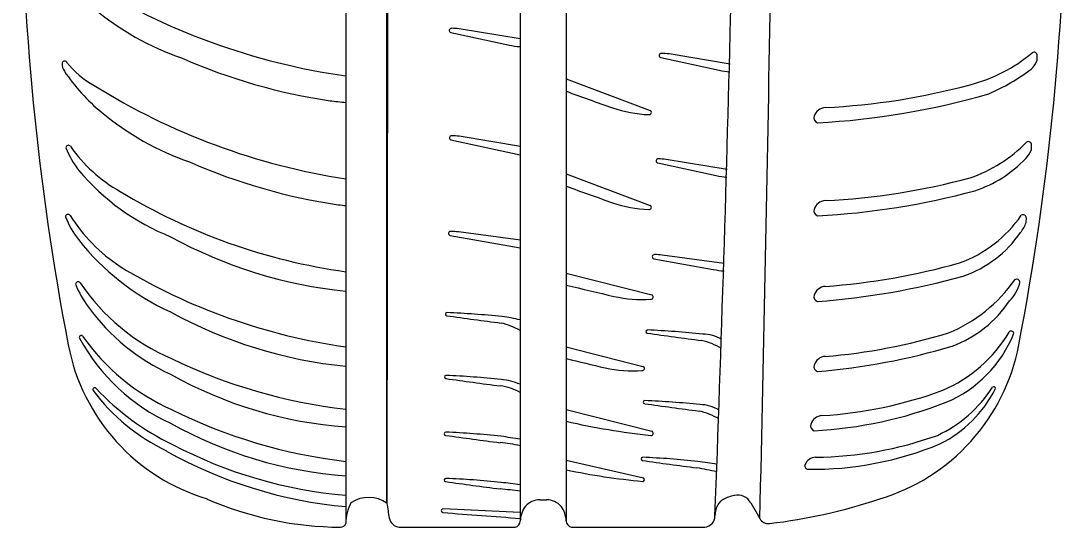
# Model space of a CAD drawing. Extents: x 10133 to 2270741, y 5363 to 1733450.
# Drawn here: x 33991.22 to 34006.88, y 10320.49 to 10328.08 of the extents above; entities that cross this region are included whole.
import ezdxf

# ---------------------------------------------------------------- set-up
doc = ezdxf.new("R2010")
doc.units = 0
doc.layers.add('StdDetailLabel', color=7, linetype='Continuous')

msp = doc.modelspace()

# ---------------------------------------------------------------- linework, layer by layer
at = {"layer": 'StdDetailLabel'}
for p, q in [((33996.088, 10335.638), (33996.088, 10320.542)), ((33996.088, 10335.638), (33996.088, 10320.542)), ((33998.7, 10335.638), (33998.7, 10320.58)), ((33998.7, 10335.638), (33998.7, 10320.58)), ((33999.389, 10335.642), (33999.389, 10320.578)), ((33999.389, 10335.642), (33999.389, 10320.578)), ((33998.7, 10327.805), (33997.786, 10327.957)), ((33998.7, 10327.805), (33997.786, 10327.957)), ((33997.661, 10327.903), (33998.537, 10327.714)), ((33997.661, 10327.903), (33998.537, 10327.714)), ((34000.805, 10327.526), (34001.681, 10327.337)), ((34000.805, 10327.526), (34001.681, 10327.337)), ((34001.844, 10327.428), (34000.929, 10327.58)), ((34001.844, 10327.428), (34000.929, 10327.58)), ((34006.443, 10327.489), (34006.446, 10327.557)), ((34006.443, 10327.489), (34006.446, 10327.557)), ((33999.389, 10327.206), (34000.646, 10326.734)), ((33999.389, 10327.206), (34000.646, 10326.734)), ((33998.702, 10326.194), (33997.787, 10326.346)), ((33998.702, 10326.194), (33997.787, 10326.346)), ((34006.358, 10326.149), (34006.361, 10326.217)), ((34006.358, 10326.149), (34006.361, 10326.217)), ((34000.761, 10325.946), (34001.637, 10325.757)), ((34000.761, 10325.946), (34001.637, 10325.757)), ((34001.8, 10325.848), (34000.886, 10326)), ((34001.8, 10325.848), (34000.886, 10326)), ((33992.087, 10325.832), (33992.087, 10325.832)), ((33992.087, 10325.832), (33992.087, 10325.832)), ((33999.389, 10325.783), (34000.646, 10325.31)), ((33999.389, 10325.783), (34000.646, 10325.31)), ((34006.28, 10325.053), (34006.283, 10325.121)), ((34006.28, 10325.053), (34006.283, 10325.121)), ((33992.081, 10324.796), (33992.081, 10324.796)), ((33992.081, 10324.796), (33992.081, 10324.796)), ((33998.703, 10324.789), (33997.774, 10324.912)), ((33998.703, 10324.789), (33997.774, 10324.912)), ((34000.703, 10324.511), (34001.593, 10324.35)), ((34000.703, 10324.511), (34001.593, 10324.35)), ((34001.756, 10324.441), (34000.828, 10324.565)), ((34001.756, 10324.441), (34000.828, 10324.565)), ((33999.389, 10324.294), (34000.67, 10323.968)), ((33999.389, 10324.294), (34000.67, 10323.968)), ((34006.184, 10324.151), (34006.184, 10324.151)), ((34006.184, 10324.151), (34006.184, 10324.151)), ((33996.088, 10324.024), (33996.088, 10324.024)), ((33996.088, 10324.024), (33996.088, 10324.024)), ((33992.234, 10323.786), (33992.234, 10323.786)), ((33992.234, 10323.786), (33992.234, 10323.786)), ((34001.718, 10323.299), (34001.718, 10323.299)), ((34001.718, 10323.299), (34001.718, 10323.299)), ((33999.389, 10323.189), (34000.538, 10322.897)), ((33999.389, 10323.189), (34000.538, 10322.897)), ((33996.088, 10322.897), (33996.088, 10322.897)), ((33996.088, 10322.897), (33996.088, 10322.897)), ((33998.7, 10322.629), (33998.7, 10322.629)), ((33998.7, 10322.629), (33998.7, 10322.629)), ((33999.389, 10322.251), (34000.67, 10321.924)), ((33999.389, 10322.251), (34000.67, 10321.924)), ((34001.68, 10322.242), (34001.68, 10322.242)), ((34001.68, 10322.242), (34001.68, 10322.242)), ((33996.088, 10321.989), (33996.088, 10321.989)), ((33996.088, 10321.989), (33996.088, 10321.989)), ((33999.389, 10322.072), (33999.389, 10322.072)), ((33999.389, 10322.072), (33999.389, 10322.072)), ((33998.7, 10321.805), (33998.7, 10321.805)), ((33998.7, 10321.805), (33998.7, 10321.805)), ((33999.389, 10321.488), (34000.547, 10321.226)), ((33999.389, 10321.488), (34000.547, 10321.226)), ((34001.649, 10321.428), (34001.649, 10321.428)), ((34001.649, 10321.428), (34001.649, 10321.428)), ((33996.088, 10321.256), (33996.088, 10321.256)), ((33996.088, 10321.256), (33996.088, 10321.256)), ((33998.7, 10321.122), (33998.7, 10321.122)), ((33998.7, 10321.122), (33998.7, 10321.122)), ((33996.088, 10320.795), (33996.088, 10320.795)), ((33996.088, 10320.795), (33996.088, 10320.795)), ((33996.704, 10320.844), (33996.704, 10320.844)), ((33996.704, 10320.844), (33996.704, 10320.844)), ((33998.7, 10320.707), (33997.545, 10320.76)), ((33998.7, 10320.707), (33997.545, 10320.76)), ((33998.778, 10320.798), (33998.778, 10320.798)), ((33998.778, 10320.798), (33998.778, 10320.798)), ((33999.311, 10320.798), (33999.311, 10320.798)), ((33999.311, 10320.798), (33999.311, 10320.798)), ((34002.153, 10320.852), (34002.29, 10320.614)), ((34002.153, 10320.852), (34002.29, 10320.614)), ((33996.088, 10320.542), (33996.088, 10320.542)), ((33996.088, 10320.542), (33996.088, 10320.542)), ((33996.886, 10320.487), (33998.622, 10320.487)), ((33996.886, 10320.487), (33998.622, 10320.487)), ((33999.467, 10320.487), (34001.467, 10320.487)), ((33999.467, 10320.487), (34001.467, 10320.487))]:
    msp.add_line(p, q, dxfattribs=at)
for points in [[(33996.723, 10335.638), (33996.704, 10320.844), (33996.705, 10335.638)], [(33996.723, 10335.638), (33996.704, 10320.844), (33996.705, 10335.638)], [(33997.663, 10326.292), (33998.7, 10326.067), (33998.7, 10326.067)], [(33997.663, 10326.292), (33998.7, 10326.067), (33998.7, 10326.067)], [(33997.65, 10324.858), (33998.7, 10324.675), (33998.7, 10324.675)], [(33997.65, 10324.858), (33998.7, 10324.675), (33998.7, 10324.675)], [(34006.095, 10323.392), (34006.095, 10323.392), (34006.095, 10323.392)], [(34006.095, 10323.392), (34006.095, 10323.392), (34006.095, 10323.392)], [(33992.098, 10323.319), (33992.098, 10323.319), (33992.098, 10323.319)], [(33992.098, 10323.319), (33992.098, 10323.319), (33992.098, 10323.319)], [(33992.3, 10322.533), (33992.3, 10322.533), (33992.3, 10322.533)], [(33992.3, 10322.533), (33992.3, 10322.533), (33992.3, 10322.533)], [(34005.819, 10322.563), (34005.819, 10322.563), (34005.819, 10322.563)], [(34005.819, 10322.563), (34005.819, 10322.563), (34005.819, 10322.563)], [(33998.993, 10320.896), (33999.044, 10320.896), (33999.096, 10320.896)], [(33998.993, 10320.896), (33999.044, 10320.896), (33999.096, 10320.896)]]:
    msp.add_lwpolyline(points, dxfattribs=at)
for centre, radius, start, end in [((33104.827, 10342.497), 897.73, 358.603214, 359.599886), ((33104.827, 10342.497), 897.73, 358.603214, 359.599886), ((33421.172, 10342.634), 580.862, 357.831505, 359.350605), ((33421.172, 10342.634), 580.862, 357.831505, 359.350605), ((34030.819, 10330.68), 39.6, 180.2409, 190.8621), ((34030.819, 10330.68), 39.6, 180.2409, 190.8621), ((33967.279, 10330.68), 39.6, 349.1379, 359.7591), ((33967.279, 10330.68), 39.6, 349.1379, 359.7591), ((33997.503, 10337.184), 10.033, 238.0867, 261.8949), ((33997.503, 10337.184), 10.033, 238.0867, 261.8949), ((33995.004, 10331.506), 4.216, 230.2251, 250.9326), ((33995.004, 10331.506), 4.216, 230.2251, 250.9326), ((33997.668, 10327.933), 0.0312, 85.3217, 257.1161), ((33997.668, 10327.933), 0.0312, 85.3217, 257.1161), ((33997.538, 10325.065), 2.903, 85.1092, 87.3869), ((33997.538, 10325.065), 2.903, 85.1092, 87.3869), ((33998.762, 10328.728), 1.039, 257.4689, 266.389), ((33998.762, 10328.728), 1.039, 257.4689, 266.389), ((34004.861, 10329.386), 2.339, 284.3322, 310.1297), ((34004.861, 10329.386), 2.339, 284.3322, 310.1297), ((34006.397, 10327.557), 0.0493, 357.1988, 124.0205), ((34006.397, 10327.557), 0.0493, 357.1988, 124.0205), ((33991.875, 10327.436), 0.0383, 37.516, 179.465), ((33991.875, 10327.436), 0.0383, 37.516, 179.465), ((33992.039, 10327.434), 0.203, 179.465, 213.9295), ((33992.039, 10327.434), 0.203, 179.465, 213.9295), ((33992.925, 10328.242), 1.286, 217.516, 241.892), ((33992.925, 10328.242), 1.286, 217.516, 241.892), ((33997.127, 10335.474), 8.69, 246.244, 261.5561), ((33997.127, 10335.474), 8.69, 246.244, 261.5561), ((34000.812, 10327.556), 0.0312, 85.3217, 257.1161), ((34000.812, 10327.556), 0.0312, 85.3217, 257.1161), ((34000.682, 10324.688), 2.903, 85.1092, 87.3869), ((34000.682, 10324.688), 2.903, 85.1092, 87.3869), ((34006.15, 10327.58), 0.306, 312.617, 342.7315), ((34006.15, 10327.58), 0.306, 312.617, 342.7315), ((33994.296, 10328.953), 2.923, 213.9295, 230.2251), ((33994.296, 10328.953), 2.923, 213.9295, 230.2251), ((34001.906, 10328.351), 1.039, 257.4689, 266.389), ((34001.906, 10328.351), 1.039, 257.4689, 266.389), ((34004.483, 10329.844), 3.116, 293.3683, 306.9776), ((34004.483, 10329.844), 3.116, 293.3683, 306.9776), ((33997.605, 10335.56), 9.969, 237.9767, 261.2479), ((33997.605, 10335.56), 9.969, 237.9767, 261.2479), ((34015.344, 10370.481), 46.296, 249.8409, 250.7523), ((34015.344, 10370.481), 46.296, 249.8409, 250.7523), ((34002.561, 10337.836), 11.303, 273.0087, 286.224), ((34002.561, 10337.836), 11.303, 273.0087, 286.224), ((34002.762, 10337.026), 10.262, 272.8409, 285.1314), ((34002.762, 10337.026), 10.262, 272.8409, 285.1314), ((33997.42, 10340.173), 13.386, 263.2664, 264.2893), ((33997.42, 10340.173), 13.386, 263.2664, 264.2893), ((33995.124, 10329.947), 4.216, 230.2251, 250.9326), ((33995.124, 10329.947), 4.216, 230.2251, 250.9326), ((34000.692, 10328.519), 1.849, 250.7513, 267.9544), ((34000.692, 10328.519), 1.849, 250.7513, 267.9544), ((34000.632, 10326.703), 0.0332, 258.5947, 65.0976), ((34000.632, 10326.703), 0.0332, 258.5947, 65.0976), ((34003.282, 10326.591), 0.186, 93.7758, 163.0549), ((34003.282, 10326.591), 0.186, 93.7758, 163.0549), ((34003.178, 10326.623), 0.0773, 163.0549, 251.9458), ((34003.178, 10326.623), 0.0773, 163.0549, 251.9458), ((33997.67, 10326.322), 0.0312, 85.3217, 257.1161), ((33997.67, 10326.322), 0.0312, 85.3217, 257.1161), ((33997.54, 10323.454), 2.903, 85.1092, 87.3869), ((33997.54, 10323.454), 2.903, 85.1092, 87.3869), ((33991.932, 10326.173), 0.0383, 37.516, 179.465), ((33991.932, 10326.173), 0.0383, 37.516, 179.465), ((33993.817, 10327.489), 2.261, 214.8755, 240.5495), ((33993.817, 10327.489), 2.261, 214.8755, 240.5495), ((34004.751, 10327.75), 2.14, 288.7989, 315.7756), ((34004.751, 10327.75), 2.14, 288.7989, 315.7756), ((34006.312, 10326.217), 0.0493, 357.1988, 124.0205), ((34006.312, 10326.217), 0.0493, 357.1988, 124.0205), ((33993.185, 10326.683), 1.388, 201.5316, 217.7739), ((33993.185, 10326.683), 1.388, 201.5316, 217.7739), ((34006.066, 10326.24), 0.306, 312.617, 342.7315), ((34006.066, 10326.24), 0.306, 312.617, 342.7315), ((33997.247, 10333.915), 8.69, 246.244, 261.5561), ((33997.247, 10333.915), 8.69, 246.244, 261.5561), ((34000.768, 10325.976), 0.0312, 85.3217, 257.1161), ((34000.768, 10325.976), 0.0312, 85.3217, 257.1161), ((34000.638, 10323.108), 2.903, 85.1092, 87.3869), ((34000.638, 10323.108), 2.903, 85.1092, 87.3869), ((34004.962, 10327.233), 1.789, 287.8814, 317.0984), ((34004.962, 10327.233), 1.789, 287.8814, 317.0984), ((33994.761, 10328.088), 3.498, 220.1486, 248.2126), ((33994.761, 10328.088), 3.498, 220.1486, 248.2126), ((34001.863, 10326.771), 1.039, 257.4689, 266.389), ((34001.863, 10326.771), 1.039, 257.4689, 266.389), ((34002.762, 10335.631), 10.262, 272.8409, 285.1314), ((34002.762, 10335.631), 10.262, 272.8409, 285.1314), ((34015.344, 10369.058), 46.296, 249.8409, 250.7523), ((34015.344, 10369.058), 46.296, 249.8409, 250.7523), ((33997.325, 10333.147), 8.917, 238.7976, 262.0301), ((33997.325, 10333.147), 8.917, 238.7976, 262.0301), ((34002.561, 10336.441), 11.303, 273.0087, 285.1314), ((34002.561, 10336.441), 11.303, 273.0087, 285.1314), ((33997.541, 10338.613), 13.386, 263.2664, 263.7724), ((33997.541, 10338.613), 13.386, 263.2664, 263.7724), ((34000.692, 10327.096), 1.849, 250.7513, 267.9544), ((34000.692, 10327.096), 1.849, 250.7513, 267.9544), ((34000.632, 10325.28), 0.0332, 258.5947, 65.0976), ((34000.632, 10325.28), 0.0332, 258.5947, 65.0976), ((34003.178, 10325.227), 0.0773, 163.0549, 251.9458), ((34003.178, 10325.227), 0.0773, 163.0549, 251.9458), ((34003.282, 10325.196), 0.186, 93.7758, 163.0549), ((34003.282, 10325.196), 0.186, 93.7758, 163.0549), ((33991.925, 10325.137), 0.0383, 37.516, 179.465), ((33991.925, 10325.137), 0.0383, 37.516, 179.465), ((33993.179, 10325.647), 1.388, 201.5316, 217.7739), ((33993.179, 10325.647), 1.388, 201.5316, 217.7739), ((33994.128, 10326.534), 2.57, 212.3073, 236.3817), ((33994.128, 10326.534), 2.57, 212.3073, 236.3817), ((34004.627, 10326.252), 1.92, 289.9686, 325.3741), ((34004.627, 10326.252), 1.92, 289.9686, 325.3741), ((34006.234, 10325.121), 0.0493, 357.1988, 124.0205), ((34006.234, 10325.121), 0.0493, 357.1988, 124.0205), ((34005.75, 10325.254), 0.567, 321.7312, 339.2619), ((34005.75, 10325.254), 0.567, 321.7312, 339.2619), ((33995.017, 10327.118), 3.743, 218.3346, 245.459), ((33995.017, 10327.118), 3.743, 218.3346, 245.459), ((33996.787, 10330.907), 6.918, 241.281, 264.2048), ((33996.787, 10330.907), 6.918, 241.281, 264.2048), ((33997.657, 10324.889), 0.0312, 85.3217, 257.1161), ((33997.657, 10324.889), 0.0312, 85.3217, 257.1161), ((33997.527, 10322.02), 2.903, 85.1092, 87.3869), ((33997.527, 10322.02), 2.903, 85.1092, 87.3869), ((34004.781, 10325.869), 1.712, 288.9255, 325.6503), ((34004.781, 10325.869), 1.712, 288.9255, 325.6503), ((34000.71, 10324.541), 0.0312, 85.3217, 257.1161), ((34000.71, 10324.541), 0.0312, 85.3217, 257.1161), ((34000.58, 10321.673), 2.903, 85.1092, 87.3869), ((34000.58, 10321.673), 2.903, 85.1092, 87.3869), ((33997.325, 10332.021), 8.917, 238.7976, 262.0301), ((33997.325, 10332.021), 8.917, 238.7976, 262.0301), ((34001.819, 10325.364), 1.039, 257.4689, 266.389), ((34001.819, 10325.364), 1.039, 257.4689, 266.389), ((34002.499, 10334.415), 10.349, 274.2747, 285.6027), ((34002.499, 10334.415), 10.349, 274.2747, 285.6027), ((33992.078, 10324.127), 0.0383, 37.516, 179.465), ((33992.078, 10324.127), 0.0383, 37.516, 179.465), ((33994.702, 10325.884), 3.12, 213.763, 246.8883), ((33994.702, 10325.884), 3.12, 213.763, 246.8883), ((34002.295, 10335.226), 11.39, 274.3283, 285.488), ((34002.295, 10335.226), 11.39, 274.3283, 285.488), ((34004.252, 10325.489), 2.263, 292.5135, 325.1055), ((34004.252, 10325.489), 2.263, 292.5135, 325.1055), ((34005.638, 10324.282), 0.562, 314.3551, 346.5435), ((34005.638, 10324.282), 0.562, 314.3551, 346.5435), ((34006.135, 10324.154), 0.0493, 357.1988, 124.0205), ((34006.135, 10324.154), 0.0493, 357.1988, 124.0205), ((33993.331, 10324.636), 1.388, 201.5316, 217.7739), ((33993.331, 10324.636), 1.388, 201.5316, 217.7739), ((34010.47, 10369.066), 46.296, 256.1512, 257.0626), ((34010.47, 10369.066), 46.296, 256.1512, 257.0626), ((34003.282, 10323.91), 0.186, 93.7758, 163.0549), ((34003.282, 10323.91), 0.186, 93.7758, 163.0549), ((34000.519, 10325.748), 1.849, 257.0616, 274.2647), ((34000.519, 10325.748), 1.849, 257.0616, 274.2647), ((34000.66, 10323.937), 0.0332, 264.905, 71.4079), ((34000.66, 10323.937), 0.0332, 264.905, 71.4079), ((34003.178, 10323.942), 0.0773, 163.0549, 251.9458), ((34003.178, 10323.942), 0.0773, 163.0549, 251.9458), ((34004.56, 10324.854), 1.763, 290.3081, 326.4923), ((34004.56, 10324.854), 1.763, 290.3081, 326.4923), ((33994.734, 10325.581), 3.078, 215.6773, 245.6037), ((33994.734, 10325.581), 3.078, 215.6773, 245.6037), ((33996.787, 10329.78), 6.918, 241.281, 264.2048), ((33996.787, 10329.78), 6.918, 241.281, 264.2048), ((33997.602, 10323.68), 0.0237, 90.8216, 265.1345), ((33997.602, 10323.68), 0.0237, 90.8216, 265.1345), ((33997.01, 10310.015), 13.701, 84.0569, 87.5252), ((33997.01, 10310.015), 13.701, 84.0569, 87.5252), ((34006.543, 10386.492), 63.469, 261.89954, 262.64175), ((34006.543, 10386.492), 63.469, 261.89954, 262.64175), ((33998.226, 10322.649), 0.916, 58.8836, 78.1459), ((33998.226, 10322.649), 0.916, 58.8836, 78.1459), ((33998.226, 10321.773), 1.881, 75.399, 83.8104), ((33998.226, 10321.773), 1.881, 75.399, 83.8104), ((34000.606, 10323.418), 0.0237, 90.8216, 265.1345), ((34000.606, 10323.418), 0.0237, 90.8216, 265.1345), ((34009.547, 10386.231), 63.469, 261.89954, 262.64175), ((34009.547, 10386.231), 63.469, 261.89954, 262.64175), ((34000.014, 10309.754), 13.701, 84.0569, 87.5252), ((34000.014, 10309.754), 13.701, 84.0569, 87.5252), ((34001.423, 10322.807), 0.574, 59.0123, 89.0291), ((34001.423, 10322.807), 0.574, 59.0123, 89.0291), ((34002.558, 10331.797), 8.78, 274.6527, 286.9522), ((34002.558, 10331.797), 8.78, 274.6527, 286.9522), ((34004.174, 10324.521), 2.159, 293.3335, 328.9615), ((34004.174, 10324.521), 2.159, 293.3335, 328.9615), ((34004.36, 10324.077), 1.865, 292.795, 338.4553), ((34004.36, 10324.077), 1.865, 292.795, 338.4553), ((34006.057, 10323.388), 0.0383, 6.8326, 148.1791), ((34006.057, 10323.388), 0.0383, 6.8326, 148.1791), ((33994.877, 10323.783), 3.002, 190.8621, 253.2584), ((33994.877, 10323.783), 3.002, 190.8621, 253.2584), ((33992.123, 10323.332), 0.0286, 41.8353, 208.0185), ((33992.123, 10323.332), 0.0286, 41.8353, 208.0185), ((33994.697, 10324.734), 2.96, 208.5722, 245.3539), ((33994.697, 10324.734), 2.96, 208.5722, 245.3539), ((33994.796, 10325.203), 3.234, 214.9259, 245.9417), ((33994.796, 10325.203), 3.234, 214.9259, 245.9417), ((34001.23, 10322.387), 0.916, 58.1577, 78.1459), ((34001.23, 10322.387), 0.916, 58.1577, 78.1459), ((34003.221, 10323.783), 3.002, 286.7416, 349.1379), ((34003.221, 10323.783), 3.002, 286.7416, 349.1379), ((34002.356, 10332.579), 9.792, 274.6787, 286.7154), ((34002.356, 10332.579), 9.792, 274.6787, 286.7154), ((33997.001, 10330.257), 8.054, 244.0595, 263.4976), ((33997.001, 10330.257), 8.054, 244.0595, 263.4976), ((34010.338, 10367.995), 46.296, 256.3201, 257.0626), ((34010.338, 10367.995), 46.296, 256.3201, 257.0626), ((34000.527, 10322.866), 0.0332, 264.905, 71.4079), ((34000.527, 10322.866), 0.0332, 264.905, 71.4079), ((34003.178, 10322.892), 0.0773, 163.0549, 251.9458), ((34003.178, 10322.892), 0.0773, 163.0549, 251.9458), ((34003.282, 10322.861), 0.186, 93.7758, 163.0549), ((34003.282, 10322.861), 0.186, 93.7758, 163.0549), ((33996.542, 10328.266), 6.293, 240.7019, 265.865), ((33996.542, 10328.266), 6.293, 240.7019, 265.865), ((33997.587, 10322.738), 0.0237, 90.8216, 265.1345), ((33997.587, 10322.738), 0.0237, 90.8216, 265.1345), ((33996.995, 10309.073), 13.701, 84.0569, 87.5252), ((33996.995, 10309.073), 13.701, 84.0569, 87.5252), ((34000.387, 10324.677), 1.849, 257.0616, 274.2647), ((34000.387, 10324.677), 1.849, 257.0616, 274.2647), ((34006.529, 10385.55), 63.469, 261.89954, 262.64175), ((34006.529, 10385.55), 63.469, 261.89954, 262.64175), ((33998.302, 10321.802), 0.808, 60.4701, 83.0212), ((33998.302, 10321.802), 0.808, 60.4701, 83.0212), ((33998.291, 10321.598), 1.109, 68.3467, 83.6164), ((33998.291, 10321.598), 1.109, 68.3467, 83.6164), ((34004.13, 10323.634), 1.952, 294.8227, 327.4547), ((34004.13, 10323.634), 1.952, 294.8227, 327.4547), ((34005.794, 10322.567), 0.0249, 351.6086, 136.2836), ((34005.794, 10322.567), 0.0249, 351.6086, 136.2836), ((33992.325, 10322.547), 0.0286, 41.8353, 208.0185), ((33992.325, 10322.547), 0.0286, 41.8353, 208.0185), ((33994.773, 10324.418), 3.109, 217.3015, 243.7952), ((33994.773, 10324.418), 3.109, 217.3015, 243.7952), ((33995.159, 10325.194), 3.849, 223.0606, 244.3519), ((33995.159, 10325.194), 3.849, 223.0606, 244.3519), ((34002.838, 10328.478), 6.331, 273.4615, 290.2549), ((34002.838, 10328.478), 6.331, 273.4615, 290.2549), ((34004.159, 10323.395), 1.857, 296.5456, 333.3699), ((34004.159, 10323.395), 1.857, 296.5456, 333.3699), ((34000.567, 10322.361), 0.0237, 90.8216, 265.1345), ((34000.567, 10322.361), 0.0237, 90.8216, 265.1345), ((34009.508, 10385.173), 63.469, 261.89954, 262.64175), ((34009.508, 10385.173), 63.469, 261.89954, 262.64175), ((33999.975, 10308.696), 13.701, 84.0569, 87.5252), ((33999.975, 10308.696), 13.701, 84.0569, 87.5252), ((34001.384, 10321.75), 0.574, 59.0123, 89.0291), ((34001.384, 10321.75), 0.574, 59.0123, 89.0291), ((34002.757, 10328.346), 6.424, 273.0979, 291.224), ((34002.757, 10328.346), 6.424, 273.0979, 291.224), ((33997, 10329.299), 7.88, 243.4427, 263.3538), ((33997, 10329.299), 7.88, 243.4427, 263.3538), ((34001.191, 10321.33), 0.916, 58.1577, 78.1459), ((34001.191, 10321.33), 0.916, 58.1577, 78.1459), ((34003.232, 10321.973), 0.186, 93.7758, 163.0549), ((34003.232, 10321.973), 0.186, 93.7758, 163.0549), ((33996.542, 10327.532), 6.293, 240.7019, 265.865), ((33996.542, 10327.532), 6.293, 240.7019, 265.865), ((34001.906, 10333.206), 11.414, 257.2621, 263.7185), ((34001.906, 10333.206), 11.414, 257.2621, 263.7185), ((34003.128, 10322.005), 0.0773, 163.0549, 251.9458), ((34003.128, 10322.005), 0.0773, 163.0549, 251.9458), ((33997.585, 10321.886), 0.0237, 90.8216, 265.1345), ((33997.585, 10321.886), 0.0237, 90.8216, 265.1345), ((34006.527, 10384.698), 63.469, 261.89954, 262.64175), ((34006.527, 10384.698), 63.469, 261.89954, 262.64175), ((33996.993, 10308.222), 13.701, 84.0569, 87.5252), ((33996.993, 10308.222), 13.701, 84.0569, 87.5252), ((33995.562, 10302.216), 19.838, 80.9, 81.7415), ((33995.562, 10302.216), 19.838, 80.9, 81.7415), ((34000.66, 10321.893), 0.0332, 264.905, 71.4079), ((34000.66, 10321.893), 0.0332, 264.905, 71.4079), ((34003.082, 10327.031), 5.496, 270.4582, 289.8706), ((34003.082, 10327.031), 5.496, 270.4582, 289.8706), ((33996.647, 10327.698), 6.755, 242.164, 265.2589), ((33996.647, 10327.698), 6.755, 242.164, 265.2589), ((33998.156, 10319.185), 2.579, 77.829, 84.6232), ((33998.156, 10319.185), 2.579, 77.829, 84.6232), ((34003.074, 10326.352), 4.999, 269.2695, 292.5195), ((34003.074, 10326.352), 4.999, 269.2695, 292.5195), ((33996.692, 10327.497), 6.73, 240.712, 264.8522), ((33996.692, 10327.497), 6.73, 240.712, 264.8522), ((34000.534, 10321.509), 0.0237, 90.8216, 265.1345), ((34000.534, 10321.509), 0.0237, 90.8216, 265.1345), ((34009.475, 10384.321), 63.469, 261.89954, 262.64175), ((34009.475, 10384.321), 63.469, 261.89954, 262.64175), ((33999.942, 10307.845), 13.701, 84.0569, 87.5252), ((33999.942, 10307.845), 13.701, 84.0569, 87.5252), ((34003.138, 10321.35), 0.186, 93.7758, 158.2981), ((34003.138, 10321.35), 0.186, 93.7758, 158.2981), ((34001.421, 10330.872), 9.74, 257.9572, 264.7909), ((34001.421, 10330.872), 9.74, 257.9572, 264.7909), ((34000.668, 10317.28), 4.151, 76.399, 80.591), ((34000.668, 10317.28), 4.151, 76.399, 80.591), ((33998.511, 10301.839), 19.838, 80.9, 81.7415), ((33998.511, 10301.839), 19.838, 80.9, 81.7415), ((34003.014, 10321.404), 0.0504, 163.0896, 266.138), ((34003.014, 10321.404), 0.0504, 163.0896, 266.138), ((33997.585, 10321.193), 0.0237, 90.8216, 265.1345), ((33997.585, 10321.193), 0.0237, 90.8216, 265.1345), ((33996.993, 10307.529), 13.701, 84.0569, 87.5252), ((33996.993, 10307.529), 13.701, 84.0569, 87.5252), ((34000.534, 10321.2), 0.0283, 275.0353, 63.1571), ((34000.534, 10321.2), 0.0283, 275.0353, 63.1571), ((34006.527, 10384.005), 63.469, 261.89954, 262.64175), ((34006.527, 10384.005), 63.469, 261.89954, 262.64175), ((33997.64, 10312.848), 8.246, 82.6176, 84.7292), ((33997.64, 10312.848), 8.246, 82.6176, 84.7292), ((33997.995, 10316.429), 4.745, 81.4534, 84.9562), ((33997.995, 10316.429), 4.745, 81.4534, 84.9562), ((33996.026, 10325.505), 5.019, 246.3395, 269.7941), ((33996.026, 10325.505), 5.019, 246.3395, 269.7941), ((33996.428, 10320.457), 0.475, 54.5109, 123.739), ((33996.428, 10320.457), 0.475, 54.5109, 123.739), ((33998.989, 10320.62), 0.276, 89.1435, 139.7346), ((33998.989, 10320.62), 0.276, 89.1435, 139.7346), ((33999.1, 10320.62), 0.276, 40.2654, 90.8565), ((33999.1, 10320.62), 0.276, 40.2654, 90.8565), ((34001.844, 10320.714), 0.213, 118.7982, 155.2845), ((34001.844, 10320.714), 0.213, 118.7982, 155.2845), ((34002.028, 10320.379), 0.595, 101.6525, 118.7982), ((34002.028, 10320.379), 0.595, 101.6525, 118.7982), ((34001.954, 10320.737), 0.23, 29.9977, 101.6525), ((34001.954, 10320.737), 0.23, 29.9977, 101.6525), ((34001.489, 10328.677), 8.191, 276.6205, 288.4808), ((34001.489, 10328.677), 8.191, 276.6205, 288.4808), ((33996.757, 10320.542), 0.669, 152.366, 179.9821), ((33996.757, 10320.542), 0.669, 152.366, 179.9821), ((34001.515, 10321.473), 4.852, 187.4507, 190.0942), ((34001.515, 10321.473), 4.852, 187.4507, 190.0942), ((33997.543, 10320.732), 0.0279, 85.8064, 268.6304), ((33997.543, 10320.732), 0.0279, 85.8064, 268.6304), ((34027.905, 10716.007), 396.467, 265.60771, 265.77554), ((34027.905, 10716.007), 396.467, 265.60771, 265.77554), ((33999.082, 10320.567), 0.382, 142.7329, 178.2903), ((33999.082, 10320.567), 0.382, 142.7329, 178.2903), ((33999.007, 10320.567), 0.382, 1.7097, 37.2671), ((33999.007, 10320.567), 0.382, 1.7097, 37.2671), ((34001.977, 10320.653), 0.359, 155.2845, 179.6468), ((34001.977, 10320.653), 0.359, 155.2845, 179.6468), ((33996.9, 10320.65), 0.164, 189.72, 265.2505), ((33996.9, 10320.65), 0.164, 189.72, 265.2505), ((33998.604, 10320.581), 0.0962, 280.6985, 358.2903), ((33998.604, 10320.581), 0.0962, 280.6985, 358.2903), ((33999.485, 10320.581), 0.0962, 181.7097, 259.3015), ((33999.485, 10320.581), 0.0962, 181.7097, 259.3015), ((34001.453, 10320.65), 0.164, 274.7495, 1.5795), ((34001.453, 10320.65), 0.164, 274.7495, 1.5795), ((34002.418, 10320.688), 0.148, 209.9977, 275.9858), ((34002.418, 10320.688), 0.148, 209.9977, 275.9858), ((33996.008, 10320.572), 0.0857, 269.9105, 339.3788), ((33996.008, 10320.572), 0.0857, 269.9105, 339.3788)]:
    msp.add_arc(centre, radius, start, end, dxfattribs=at)

doc.saveas('drawing.dxf')
